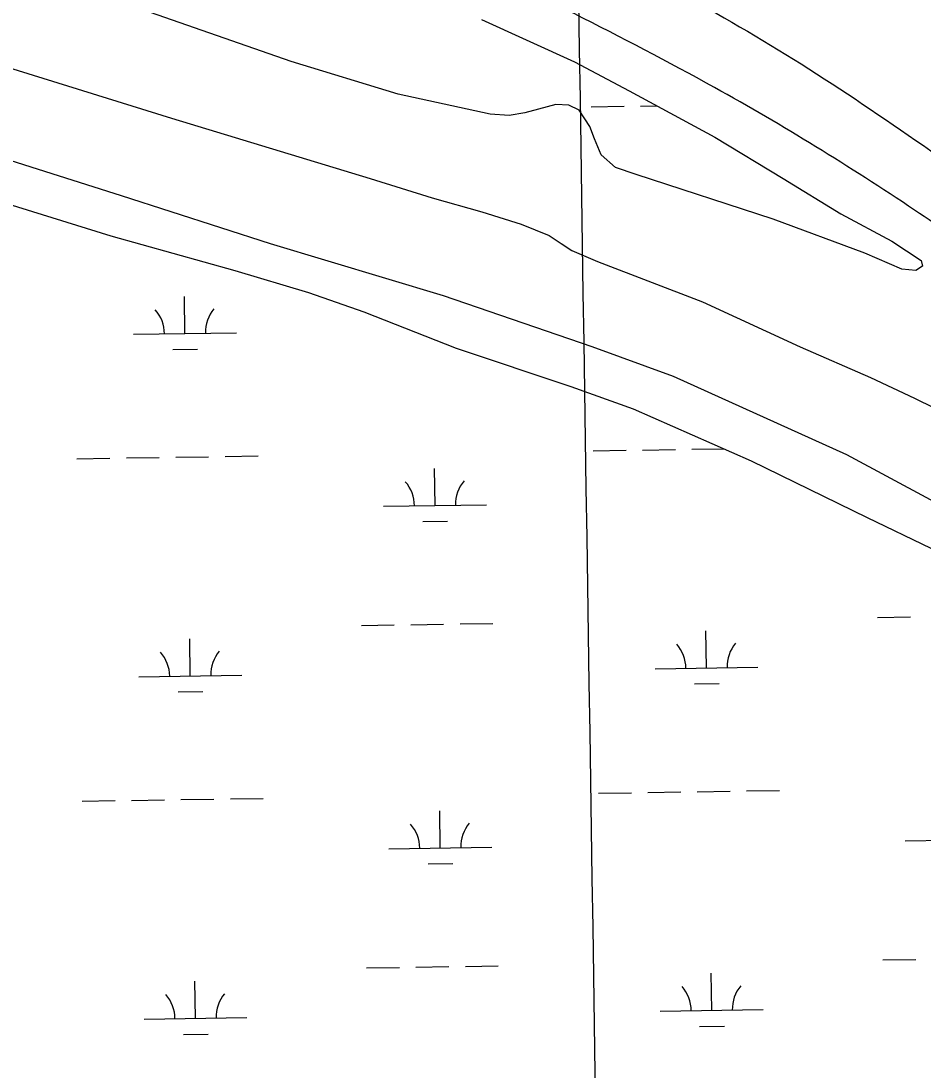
# Model space of a CAD drawing. Extents: x 3823584 to 3861785, y 301729 to 327625.
# Drawn here: x 3837691 to 3838568, y 320150 to 321169 of the extents above; entities that cross this region are included whole.
import ezdxf

# ---------------------------------------------------------------- set-up
doc = ezdxf.new("R2010")
doc.units = 0
for name, color, linetype in [('V-GRID-MAJR', 7, 'Continuous'), ('V-LEVE-TOET', 7, 'Continuous'), ('V-ROAD-CNTR', 7, 'Continuous'), ('V-WETL-SWMP', 7, 'Continuous')]:
    doc.layers.add(name, color=color, linetype=linetype)

msp = doc.modelspace()

# ---------------------------------------------------------------- linework, layer by layer
at = {"layer": 'V-GRID-MAJR'}
msp.add_spline([(3838444.8910000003, 307319.343), (3838352.38, 313376.366), (3838259.823, 319436.473), (3838167.2660000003, 325496.576), (3838167.219, 325499.664)], degree=3, dxfattribs=at)
at = {"layer": 'V-LEVE-TOET'}
for points in [[(3838613.323, 320683.09500000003), (3838493.511, 320747.431), (3838325.139, 320823.50800000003), (3838245.842, 320852.426), (3838101.434, 320901.879), (3837933.309, 320952.257), (3837788.489, 320998.944), (3837551.325, 321074.228), (3837311.381, 321147.555), (3837064.724, 321222.102), (3836819.2490000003, 321295.854), (3836603.768, 321360.735), (3836391.469, 321428.761)], [(3837530.91, 321169.577), (3837535.6580000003, 321168.805), (3837548.683, 321165.17100000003), (3837562.497, 321161.139), (3837588.1380000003, 321151.503), (3837673.379, 321125.319), (3837837.154, 321074.57), (3838030.1350000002, 321015.74700000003), (3838090.514, 320997.215), (3838138.667, 320983.5), (3838176.946, 320971.42), (3838204.162, 320960.591), (3838215.974, 320952.616), (3838226.214, 320945.837), (3838251.063, 320935.415), (3838353.227, 320896.089), (3838448.255, 320852.452), (3838516.473, 320822.412), (3838559.451, 320802.39900000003), (3838652.489, 320756.798)]]:
    msp.add_lwpolyline(points, dxfattribs=at)
at = {"layer": 'V-ROAD-CNTR'}
for points in [[(3837820.0383204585, 321416.434141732), (3837979.6760011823, 321360.54425351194), (3838184.128592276, 321269.847434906), (3838335.998288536, 321193.3505878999), (3838456.602047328, 321122.4437297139), (3838575.2558100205, 321042.7658890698), (3838676.193608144, 320972.2010302)], [(3838708.6275432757, 320880.458213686), (3838559.377841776, 320985.18000424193), (3838364.8532308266, 321104.28076603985), (3838228.3355038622, 321176.0496225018), (3838066.748827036, 321252.678469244), (3837945.153070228, 321300.111374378), (3837826.0583084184, 321341.8592908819), (3837697.7585650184, 321382.57520945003)]]:
    msp.add_spline(points, degree=3, dxfattribs=at)
at = {"layer": 'V-WETL-SWMP'}
for p, q in [((3838293.0352505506, 321086.2786974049), (3838308.601228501, 321086.5187048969)), ((3838245.0450797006, 321085.5387502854), (3838277.038526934, 321086.0320483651)), ((3837850.121558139, 320865.3397916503), (3837849.566548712, 320901.3355088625)), ((3837800.1275006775, 320864.5689471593), (3837900.1156156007, 320866.1106361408)), ((3837838.360882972, 320849.7256247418), (3837862.3580305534, 320850.0956300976)), ((3838246.9897305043, 320751.3737342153), (3838278.9859272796, 320751.8670746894)), ((3838294.984025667, 320752.11374492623), (3838326.980222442, 320752.6070854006)), ((3838342.97832083, 320752.85375563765), (3838373.799274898, 320753.3289753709)), ((3837745.141382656, 320743.6358738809), (3837777.1375794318, 320744.129214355)), ((3837793.1356778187, 320744.37588459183), (3837825.1318745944, 320744.8692250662)), ((3837841.129972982, 320745.11589530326), (3837873.1261697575, 320745.6092357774)), ((3837889.1242681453, 320745.85590601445), (3837921.12046492, 320746.3492464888)), ((3838093.1983896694, 320698.2544429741), (3838092.6433802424, 320734.2501601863)), ((3838043.204332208, 320697.4835984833), (3838143.192447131, 320699.0252874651)), ((3838081.437714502, 320682.64027606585), (3838105.434862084, 320683.01028142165)), ((3838523.427069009, 320589.4423127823), (3838555.4232657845, 320589.9356532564)), ((3838021.578721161, 320581.7044524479), (3838053.574917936, 320582.19779292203)), ((3838069.573016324, 320582.4444631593), (3838101.5692130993, 320582.9378036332)), ((3838117.5673114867, 320583.1844738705), (3838149.5635082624, 320583.6778143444)), ((3837855.2503848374, 320532.7043687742), (3837854.6953754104, 320568.7000859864)), ((3838357.098732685, 320540.4422291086), (3838356.543723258, 320576.4379463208)), ((3838307.1046752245, 320539.67138461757), (3838407.092790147, 320541.2130735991)), ((3837805.2563273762, 320531.9335242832), (3837905.244442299, 320533.4752132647)), ((3837843.4897096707, 320517.0902018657), (3837867.486857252, 320517.4602072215)), ((3838345.3380575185, 320524.8280622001), (3838369.3352051, 320525.1980675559)), ((3837894.253094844, 320413.22048313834), (3837926.249291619, 320413.7138236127)), ((3838252.1185572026, 320418.73831133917), (3838284.114753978, 320419.23165181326)), ((3838300.1128523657, 320419.4783220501), (3838332.109049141, 320419.97166252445)), ((3838348.107147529, 320420.21833276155), (3838380.103344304, 320420.71167323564)), ((3838396.101442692, 320420.95834347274), (3838428.0976394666, 320421.4516839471)), ((3837750.2702093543, 320411.0004510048), (3837782.26640613, 320411.49379147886)), ((3837798.2645045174, 320411.74046171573), (3837830.260701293, 320412.23380219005)), ((3837846.258799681, 320412.48047242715), (3837878.254996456, 320412.97381290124)), ((3838098.3272163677, 320365.619020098), (3838097.7722069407, 320401.61473731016)), ((3838550.1815067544, 320372.5860359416), (3838650.1696216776, 320374.12772492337)), ((3838048.3331589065, 320364.8481756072), (3838148.3212738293, 320366.389864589)), ((3838086.566541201, 320350.0048531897), (3838110.563688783, 320350.37485854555)), ((3838122.6961381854, 320250.5490509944), (3838154.692334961, 320251.0423914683)), ((3838528.555895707, 320256.8068899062), (3838560.552092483, 320257.3002303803)), ((3838026.7075478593, 320249.0690295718), (3838058.7037446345, 320249.5623700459)), ((3838074.7018430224, 320249.8090402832), (3838106.698039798, 320250.3023807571)), ((3838362.227559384, 320207.80680623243), (3838361.672549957, 320243.80252344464)), ((3837860.379211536, 320200.06894589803), (3837859.824202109, 320236.06466311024)), ((3837810.3851540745, 320199.29810140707), (3837910.3732689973, 320200.8397903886)), ((3838312.233501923, 320207.03596174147), (3838412.221616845, 320208.577650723)), ((3838350.466884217, 320192.19263932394), (3838374.4640317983, 320192.5626446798)), ((3837848.6185363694, 320184.45477898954), (3837872.6156839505, 320184.8247843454))]:
    msp.add_line(p, q, dxfattribs=at)
for points in [[(3836469.799, 321359.416), (3836548.697, 321329.70900000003), (3836660.399, 321298.629), (3836739.724, 321274.455), (3836830.11, 321249.031), (3836894.805, 321224.545), (3836987.955, 321198.315), (3837079.929, 321174.068), (3837156.4930000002, 321151.096), (3837253.164, 321118.52), (3837347.481, 321089.121), (3837455.2260000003, 321057.272), (3837559.429, 321028.212), (3837653.7460000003, 320998.81200000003), (3837778.056, 320960.148), (3837898.441, 320926.646), (3837970.271, 320905.282), (3838023.9280000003, 320886.39400000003), (3838113.863, 320851.09), (3838225.134, 320813.68700000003), (3838285.8910000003, 320791.991), (3838400.646, 320741.521)], [(3838138.486, 321170.492), (3838228.782, 321129.256), (3838281.989, 321100.88300000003), (3838365.149, 321056.129), (3838431.73, 321015.819), (3838487.671, 320981.5), (3838537.333, 320955.124), (3838565.6890000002, 320936.381), (3838567.239, 320930.837), (3838560.494, 320926.527), (3838547.059, 320927.79), (3838511.173, 320943.414), (3838422.0160000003, 320976.342), (3838288.642, 321019.801), (3838268.519, 321026.637), (3838254.752, 321038.971), (3838248.12, 321054.427), (3838243.84, 321066.31200000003), (3838233.256, 321082.186), (3838223.4, 321086.98600000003), (3838210.755, 321087.849), (3838193.7290000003, 321083.203), (3838180.663, 321079.72000000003), (3838165.2290000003, 321077.041), (3838146.656, 321078.333), (3838057.4220000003, 321097.82), (3837953.235, 321129.648), (3837801.728, 321182.304)], [(3838400.646, 320741.521), (3838513.398, 320686.715), (3838575.294, 320656.71), (3838619.037, 320632.344), (3838716.8680000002, 320575.663), (3838817.441, 320504.879), (3838920.079, 320437.253), (3839016.429, 320370.617), (3839125.4020000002, 320296.76900000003), (3839230.745, 320219.226), (3839361.884, 320124.123), (3839464.055, 320050.214), (3839569.393, 319973.194), (3839701.046, 319879.142), (3839789.025, 319812.431), (3839901.7260000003, 319731.291), (3840042.764, 319640.98600000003)]]:
    msp.add_lwpolyline(points, dxfattribs=at)
for centre, radius, start, end in [((3837794.877867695, 320864.96286408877), 35.24628790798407, 0.11153774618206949, 41.655196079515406), ((3837905.3506085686, 320866.66621260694), 35.24628790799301, 140.11153456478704, 181.65519289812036), ((3838037.9546992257, 320697.8775154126), 35.24628790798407, 0.11153774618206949, 41.655196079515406), ((3838148.4274401, 320699.5808639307), 35.24628790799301, 140.11153456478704, 181.65519289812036), ((3837910.4794352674, 320534.0307897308), 35.24628790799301, 140.11153456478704, 181.65519289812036), ((3838301.855042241, 320540.06530154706), 35.24628790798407, 0.11153774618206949, 41.655196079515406), ((3838412.3277831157, 320541.7686500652), 35.24628790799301, 140.11153456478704, 181.65519289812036), ((3837800.006694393, 320532.32744121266), 35.24628790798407, 0.11153774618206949, 41.655196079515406), ((3838043.0835259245, 320365.2420925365), 35.24628790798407, 0.11153774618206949, 41.655196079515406), ((3838153.556266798, 320366.9454410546), 35.24628790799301, 140.11153456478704, 181.65519289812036), ((3838306.9838689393, 320207.42987867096), 35.24628790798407, 0.11153774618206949, 41.655196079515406), ((3838417.456609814, 320209.1332271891), 35.24628790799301, 140.11153456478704, 181.65519289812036), ((3837805.1355210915, 320199.69201833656), 35.24628790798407, 0.11153774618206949, 41.655196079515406), ((3837915.6082619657, 320201.3953668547), 35.24628790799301, 140.11153456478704, 181.65519289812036)]:
    msp.add_arc(centre, radius, start, end, dxfattribs=at)

doc.saveas('drawing.dxf')
